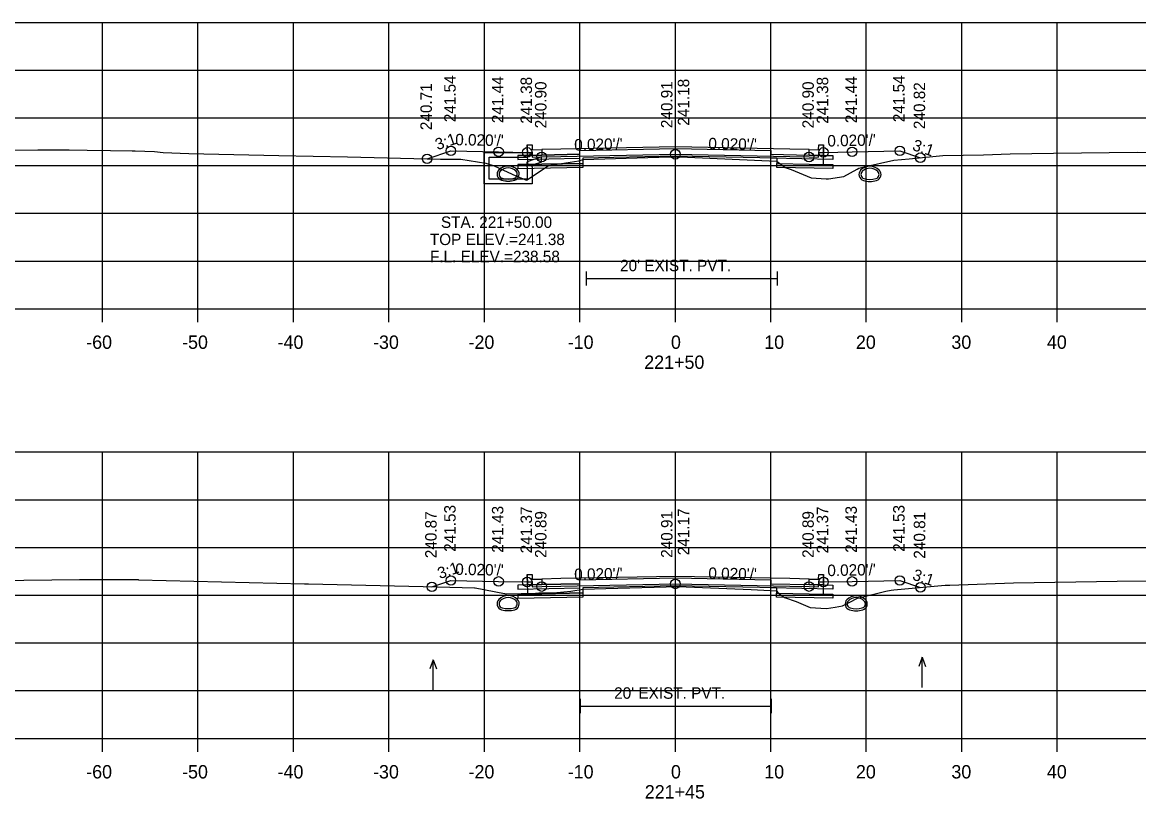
# Model space of a CAD drawing. Extents: x 1369627 to 1374022, y 380035 to 398173.
# Drawn here: x 1371470.5 to 1371587.4, y 384963.2 to 385044.5 of the extents above; entities that cross this region are included whole.
import ezdxf

# ---------------------------------------------------------------- set-up
doc = ezdxf.new("R2010")
doc.units = 0
for name, color, linetype in [('Default', 7, 'Continuous'), ('R_Alt Surface', 7, 'Continuous'), ('R_Axis', 7, 'Continuous'), ('R_Axis Annot', 7, 'Continuous'), ('R_Drive', 7, 'Continuous'), ('R_Exist Surface', 7, 'Continuous'), ('R_Fin Surface', 7, 'Continuous'), ('R_Grid', 7, 'Continuous'), ('R_No Plot', 7, 'Continuous'), ('R_Water', 7, 'Continuous'), ('R_Water Annot', 7, 'Continuous'), ('R_Xsect Elev', 7, 'Continuous'), ('R_Xsect Slope', 7, 'Continuous')]:
    doc.layers.add(name, color=color, linetype=linetype)

msp = doc.modelspace()

# ---------------------------------------------------------------- linework, layer by layer
at = {"layer": 'Default'}
for p, q in [((1371529.56, 385016.95), (1371529.56, 385018.45)), ((1371549.56, 385016.95), (1371549.56, 385018.45)), ((1371529.56, 385017.7), (1371549.56, 385017.7)), ((1371528.93, 384972.17), (1371528.93, 384973.67)), ((1371548.93, 384972.17), (1371548.93, 384973.67)), ((1371528.93, 384972.92), (1371548.93, 384972.92))]:
    msp.add_line(p, q, dxfattribs=at)
for points in [[(1371523.34, 385031.69), (1371523.84, 385031.69), (1371523.85, 385031.19), (1371524.85, 385031.21), (1371524.85, 385030.63), (1371523.35, 385030.6)], [(1371553.85, 385031.19), (1371553.86, 385031.69), (1371554.36, 385031.69), (1371554.35, 385030.6), (1371552.85, 385030.63), (1371552.85, 385031.21)], [(1371523.34, 384986.7), (1371523.84, 384986.7), (1371523.85, 384986.2), (1371524.85, 384986.22), (1371524.85, 384985.64), (1371523.35, 384985.61)], [(1371553.85, 384986.2), (1371553.86, 384986.7), (1371554.36, 384986.7), (1371554.35, 384985.61), (1371552.85, 384985.64), (1371552.85, 384986.22)]]:
    msp.add_lwpolyline(points, close=True, dxfattribs=at)
at = {"layer": 'R_Alt Surface'}
for points in [[(1371528.85, 385030.71), (1371524.85, 385030.63), (1371523.35, 385030.6), (1371522.35, 385030.58), (1371522.35, 385030.16), (1371528.85, 385030.29)], [(1371538.85, 385031.49), (1371526.85, 385031.25), (1371524.85, 385031.21), (1371524.85, 385030.63), (1371528.85, 385030.71), (1371528.85, 385031.12), (1371538.85, 385031.32), (1371548.85, 385031.12), (1371548.85, 385030.71), (1371552.85, 385030.63), (1371552.85, 385031.21), (1371550.85, 385031.25)], [(1371548.85, 385030.71), (1371552.85, 385030.63), (1371554.35, 385030.6), (1371555.35, 385030.58), (1371555.35, 385030.16), (1371548.85, 385030.29)], [(1371529.21, 385029.76), (1371524.85, 385029.68), (1371523.35, 385029.65), (1371522.35, 385029.63), (1371522.35, 385029.21), (1371529.21, 385029.35)], [(1371549.47, 385029.74), (1371552.85, 385029.68), (1371554.35, 385029.65), (1371555.35, 385029.63), (1371555.35, 385029.21), (1371549.47, 385029.33)], [(1371538.85, 384986.5), (1371526.85, 384986.26), (1371524.85, 384986.22), (1371524.85, 384985.64), (1371528.85, 384985.72), (1371528.85, 384986.13), (1371538.85, 384986.33), (1371548.85, 384986.13), (1371548.85, 384985.72), (1371552.85, 384985.64), (1371552.85, 384986.22), (1371550.85, 384986.26)], [(1371528.85, 384985.72), (1371524.85, 384985.64), (1371523.35, 384985.61), (1371522.35, 384985.59), (1371522.35, 384985.17), (1371528.85, 384985.3)], [(1371548.85, 384985.72), (1371552.85, 384985.64), (1371554.35, 384985.61), (1371555.35, 384985.59), (1371555.35, 384985.17), (1371548.85, 384985.3)], [(1371529.2, 384984.76), (1371524.85, 384984.67), (1371523.35, 384984.64), (1371522.35, 384984.62), (1371522.35, 384984.21), (1371529.2, 384984.34)], [(1371549.44, 384984.74), (1371552.85, 384984.67), (1371554.35, 384984.64), (1371555.35, 384984.62), (1371555.35, 384984.21), (1371549.44, 384984.33)]]:
    msp.add_lwpolyline(points, close=True, dxfattribs=at)
for points in [[(1371523.34, 385031.69), (1371523.35, 385030.6), (1371524.85, 385030.63), (1371528.85, 385030.71), (1371528.85, 385031.12), (1371538.85, 385031.32), (1371548.85, 385031.12), (1371548.85, 385030.71), (1371552.85, 385030.63), (1371554.35, 385030.6), (1371554.36, 385031.69)], [(1371523.34, 385030.91), (1371523.35, 385029.65), (1371524.85, 385029.68), (1371529.21, 385029.76), (1371529.21, 385030.35), (1371538.85, 385030.54), (1371549.47, 385030.33), (1371549.47, 385029.74), (1371552.85, 385029.68), (1371554.35, 385029.65), (1371554.36, 385030.91)], [(1371523.34, 384986.7), (1371523.35, 384985.61), (1371524.85, 384985.64), (1371528.85, 384985.72), (1371528.85, 384986.13), (1371538.85, 384986.33), (1371548.85, 384986.13), (1371548.85, 384985.72), (1371552.85, 384985.64), (1371554.35, 384985.61), (1371554.36, 384986.7)], [(1371523.34, 384985.91), (1371523.35, 384984.64), (1371524.85, 384984.67), (1371529.2, 384984.76), (1371529.2, 384985.34), (1371538.85, 384985.54), (1371549.44, 384985.33), (1371549.44, 384984.74), (1371552.85, 384984.67), (1371554.35, 384984.64), (1371554.36, 384985.91)]]:
    msp.add_lwpolyline(points, dxfattribs=at)
at = {"layer": 'R_Axis'}
for p, q in [((1371388.85, 385014.53), (1371688.85, 385014.53)), ((1371478.85, 385013.13), (1371478.85, 385014.53)), ((1371488.85, 385013.13), (1371488.85, 385014.53)), ((1371498.85, 385013.13), (1371498.85, 385014.53)), ((1371508.85, 385013.13), (1371508.85, 385014.53)), ((1371518.85, 385013.13), (1371518.85, 385014.53)), ((1371528.85, 385013.13), (1371528.85, 385014.53)), ((1371538.85, 385013.13), (1371538.85, 385014.53)), ((1371548.85, 385013.13), (1371548.85, 385014.53)), ((1371558.85, 385013.13), (1371558.85, 385014.53)), ((1371568.85, 385013.13), (1371568.85, 385014.53)), ((1371578.85, 385013.13), (1371578.85, 385014.53)), ((1371388.85, 384969.53), (1371688.85, 384969.53)), ((1371478.85, 384968.13), (1371478.85, 384969.53)), ((1371488.85, 384968.13), (1371488.85, 384969.53)), ((1371498.85, 384968.13), (1371498.85, 384969.53)), ((1371508.85, 384968.13), (1371508.85, 384969.53)), ((1371518.85, 384968.13), (1371518.85, 384969.53)), ((1371528.85, 384968.13), (1371528.85, 384969.53)), ((1371538.85, 384968.13), (1371538.85, 384969.53)), ((1371548.85, 384968.13), (1371548.85, 384969.53)), ((1371558.85, 384968.13), (1371558.85, 384969.53)), ((1371568.85, 384968.13), (1371568.85, 384969.53)), ((1371578.85, 384968.13), (1371578.85, 384969.53))]:
    msp.add_line(p, q, dxfattribs=at)
at = {"layer": 'R_Drive'}
for centre, radius, start, end in [((1371521.34, 385028.13), 1.35, 43.6485, 136.3515), ((1371559.23, 385028.1), 1.35, 43.6485, 136.3515), ((1371520.82, 385028.62), 0.646, 136.3515, 253.9529), ((1371520.82, 385028.62), 0.438, 136.3515, 253.9529), ((1371521.34, 385028.13), 1.15, 43.6485, 136.3515), ((1371521.85, 385028.62), 0.438, 286.0471, 43.6485), ((1371521.85, 385028.62), 0.646, 286.0471, 43.6485), ((1371558.72, 385028.59), 0.646, 136.3515, 253.9529), ((1371558.72, 385028.59), 0.438, 136.3515, 253.9529), ((1371559.23, 385028.1), 1.15, 43.6485, 136.3515), ((1371559.75, 385028.59), 0.438, 286.0471, 43.6485), ((1371559.75, 385028.59), 0.646, 286.0471, 43.6485), ((1371521.34, 385030.4), 2.5, 253.9529, 286.0471), ((1371521.34, 385030.4), 2.29, 253.9529, 286.0471), ((1371559.23, 385030.37), 2.5, 253.9529, 286.0471), ((1371559.23, 385030.37), 2.29, 253.9529, 286.0471), ((1371520.82, 384983.63), 0.646, 136.3515, 253.9529), ((1371521.34, 384983.14), 1.35, 43.6485, 136.3515), ((1371520.82, 384983.63), 0.438, 136.3515, 253.9529), ((1371521.34, 384983.14), 1.15, 43.6485, 136.3515), ((1371521.85, 384983.63), 0.438, 286.0471, 43.6485), ((1371521.85, 384983.63), 0.646, 286.0471, 43.6485), ((1371557.28, 384983.61), 0.646, 136.3515, 253.9529), ((1371557.79, 384983.12), 1.35, 43.6485, 136.3515), ((1371557.28, 384983.61), 0.438, 136.3515, 253.9529), ((1371557.79, 384983.12), 1.15, 43.6485, 136.3515), ((1371558.31, 384983.61), 0.438, 286.0471, 43.6485), ((1371558.31, 384983.61), 0.646, 286.0471, 43.6485), ((1371521.34, 384985.41), 2.5, 253.9529, 286.0471), ((1371521.34, 384985.41), 2.29, 253.9529, 286.0471), ((1371557.79, 384985.39), 2.5, 253.9529, 286.0471), ((1371557.79, 384985.39), 2.29, 253.9529, 286.0471)]:
    msp.add_arc(centre, radius, start, end, dxfattribs=at)
at = {"layer": 'R_Exist Surface'}
for points in [[(1371460.96, 385031.03), (1371472.09, 385031.17), (1371475.35, 385031.16), (1371477.24, 385031.15), (1371479.7, 385031.11), (1371481.97, 385031.08), (1371482.27, 385031.08), (1371484.31, 385030.99), (1371485.21, 385030.9), (1371487.9, 385030.8), (1371497.32, 385030.59), (1371504.5, 385030.43), (1371514.25, 385030.21), (1371516.4, 385030.19), (1371518.99, 385029.78), (1371519.88, 385029.5), (1371522.2, 385028.42), (1371523, 385028.1), (1371523.21, 385028.01), (1371523.33, 385028.05), (1371525.57, 385029.53), (1371528.75, 385030.02), (1371529.21, 385030.17), (1371538.23, 385030.43), (1371539.17, 385030.46), (1371540.12, 385030.42), (1371549.47, 385030), (1371549.67, 385029.86), (1371550.36, 385029.34), (1371550.98, 385029.12), (1371553.09, 385028.24), (1371554.65, 385028.13), (1371554.74, 385028.13), (1371554.88, 385028.15), (1371556.49, 385028.4), (1371557.88, 385029.15), (1371558.05, 385029.24), (1371558.63, 385029.38), (1371561.72, 385030.09), (1371563.35, 385030.24), (1371566.86, 385030.57), (1371571.12, 385030.66), (1371573.91, 385030.76), (1371578.47, 385030.83), (1371587.23, 385030.92), (1371592.87, 385030.91)], [(1371461.85, 384985.98), (1371476.43, 384986.16), (1371476.65, 384986.16), (1371476.7, 384986.17), (1371479.3, 384986.18), (1371479.7, 384986.18), (1371479.73, 384986.18), (1371480.39, 384986.18), (1371482.58, 384986.16), (1371482.63, 384986.15), (1371500.02, 384985.73), (1371500.23, 384985.72), (1371500.44, 384985.72), (1371513.94, 384985.39), (1371517.8, 384985.29), (1371517.89, 384985.29), (1371520.95, 384984.71), (1371521.06, 384984.68), (1371521.15, 384984.68), (1371524.19, 384984.74), (1371524.29, 384984.74), (1371524.55, 384984.77), (1371526.44, 384984.82), (1371527.89, 384984.95), (1371529.19, 384985.15), (1371529.2, 384985.15), (1371531.57, 384985.23), (1371539.16, 384985.45), (1371546.79, 384985.11), (1371549.44, 384984.98), (1371549.59, 384984.82), (1371550.29, 384984.27), (1371551.49, 384983.85), (1371552.98, 384983.23), (1371554.08, 384983.16), (1371554.67, 384983.13), (1371555.58, 384983.28), (1371556.37, 384983.4), (1371557.05, 384983.77), (1371557.94, 384984.22), (1371560.89, 384984.94), (1371561.44, 384985.06), (1371561.72, 384985.09), (1371567.12, 384985.58), (1371567.6, 384985.59), (1371574.25, 384985.82), (1371585.12, 384986), (1371588.74, 384986.03)]]:
    msp.add_lwpolyline(points, dxfattribs=at)
at = {"layer": 'R_Fin Surface'}
for points in [[(1371512.85, 385030.24), (1371515.34, 385031.07), (1371520.34, 385030.97), (1371523.34, 385030.91), (1371523.84, 385030.91), (1371523.85, 385030.41), (1371524.85, 385030.43), (1371526.85, 385030.47), (1371538.85, 385030.71), (1371550.85, 385030.47), (1371552.85, 385030.43), (1371553.85, 385030.41), (1371553.86, 385030.91), (1371554.36, 385030.91), (1371557.36, 385030.97), (1371562.36, 385031.07), (1371564.51, 385030.35)], [(1371513.35, 384985.4), (1371515.34, 384986.07), (1371520.34, 384985.97), (1371523.34, 384985.91), (1371523.84, 384985.91), (1371523.85, 384985.41), (1371524.85, 384985.43), (1371526.85, 384985.47), (1371538.85, 384985.71), (1371550.85, 384985.47), (1371552.85, 384985.43), (1371553.85, 384985.41), (1371553.86, 384985.91), (1371554.36, 384985.91), (1371557.36, 384985.97), (1371562.36, 384986.07), (1371564.52, 384985.35)]]:
    msp.add_lwpolyline(points, dxfattribs=at)
at = {"layer": 'R_Grid'}
for p, q in [((1371388.85, 385044.53), (1371688.85, 385044.53)), ((1371478.85, 385014.53), (1371478.85, 385044.53)), ((1371488.85, 385014.53), (1371488.85, 385044.53)), ((1371498.85, 385014.53), (1371498.85, 385044.53)), ((1371508.85, 385014.53), (1371508.85, 385044.53)), ((1371518.85, 385014.53), (1371518.85, 385044.53)), ((1371528.85, 385014.53), (1371528.85, 385044.53)), ((1371538.85, 385014.53), (1371538.85, 385044.53)), ((1371548.85, 385014.53), (1371548.85, 385044.53)), ((1371558.85, 385014.53), (1371558.85, 385044.53)), ((1371568.85, 385014.53), (1371568.85, 385044.53)), ((1371578.85, 385014.53), (1371578.85, 385044.53)), ((1371388.85, 385039.53), (1371688.85, 385039.53)), ((1371388.85, 385034.53), (1371688.85, 385034.53)), ((1371388.85, 385029.53), (1371688.85, 385029.53)), ((1371388.85, 385024.53), (1371688.85, 385024.53)), ((1371388.85, 385019.53), (1371688.85, 385019.53)), ((1371388.85, 385014.53), (1371688.85, 385014.53)), ((1371388.85, 384999.53), (1371688.85, 384999.53)), ((1371478.85, 384969.53), (1371478.85, 384999.53)), ((1371488.85, 384969.53), (1371488.85, 384999.53)), ((1371498.85, 384969.53), (1371498.85, 384999.53)), ((1371508.85, 384969.53), (1371508.85, 384999.53)), ((1371518.85, 384969.53), (1371518.85, 384999.53)), ((1371528.85, 384969.53), (1371528.85, 384999.53)), ((1371538.85, 384969.53), (1371538.85, 384999.53)), ((1371548.85, 384969.53), (1371548.85, 384999.53)), ((1371558.85, 384969.53), (1371558.85, 384999.53)), ((1371568.85, 384969.53), (1371568.85, 384999.53)), ((1371578.85, 384969.53), (1371578.85, 384999.53)), ((1371388.85, 384994.53), (1371688.85, 384994.53)), ((1371388.85, 384989.53), (1371688.85, 384989.53)), ((1371388.85, 384984.53), (1371688.85, 384984.53)), ((1371388.85, 384979.53), (1371688.85, 384979.53)), ((1371388.85, 384974.53), (1371688.85, 384974.53)), ((1371388.85, 384969.53), (1371688.85, 384969.53))]:
    msp.add_line(p, q, dxfattribs=at)
at = {"layer": 'R_No Plot'}
for centre in [(1371512.85, 385030.24), (1371515.34, 385031.07), (1371520.34, 385030.97), (1371523.34, 385030.91), (1371524.85, 385030.43), (1371538.85, 385030.71), (1371552.85, 385030.43), (1371554.36, 385030.91), (1371557.36, 385030.97), (1371562.36, 385031.07), (1371564.51, 385030.35), (1371515.34, 384986.07), (1371520.34, 384985.97), (1371523.34, 384985.91), (1371538.85, 384985.71), (1371554.36, 384985.91), (1371557.36, 384985.97), (1371562.36, 384986.07), (1371513.35, 384985.4), (1371524.85, 384985.43), (1371552.85, 384985.43), (1371564.52, 384985.35)]:
    msp.add_circle(centre, 0.5, dxfattribs=at)
at = {"layer": 'R_Water'}
for p, q in [((1371518.84, 385030.91), (1371523.59, 385030.91)), ((1371518.84, 385029.41), (1371518.84, 385030.91)), ((1371523.67, 385030.75), (1371523.34, 385030.41)), ((1371523.67, 385030.75), (1371523.59, 385030.91)), ((1371519.34, 385029.41), (1371519.34, 385030.41)), ((1371519.34, 385030.41), (1371523.34, 385030.41)), ((1371524.84, 385030.43), (1371523.34, 385029.91)), ((1371523.34, 385029.41), (1371523.34, 385029.91)), ((1371524.84, 385029.9), (1371523.84, 385029.56)), ((1371523.84, 385029.41), (1371523.84, 385029.56))]:
    msp.add_line(p, q, dxfattribs=at)
for points in [[(1371524.84, 385029.9), (1371524.84, 385030.43)], [(1371523.84, 385029.41), (1371523.84, 385027.61), (1371521.34, 385027.61), (1371518.84, 385027.61), (1371518.84, 385029.41)], [(1371523.34, 385029.41), (1371523.34, 385028.11), (1371521.34, 385028.11), (1371519.34, 385028.11), (1371519.34, 385029.41)]]:
    msp.add_lwpolyline(points, dxfattribs=at)
for centre, radius, start, end in [((1371521.34, 385028.14), 1.35, 43.6485, 136.3515), ((1371520.82, 385028.63), 0.646, 136.3515, 253.9529), ((1371520.82, 385028.63), 0.438, 136.3515, 253.9529), ((1371521.34, 385028.14), 1.15, 43.6485, 136.3515), ((1371521.85, 385028.63), 0.438, 286.0471, 43.6485), ((1371521.85, 385028.63), 0.646, 286.0471, 43.6485), ((1371521.34, 385030.41), 2.5, 253.9529, 286.0471), ((1371521.34, 385030.41), 2.29, 253.9529, 286.0471), ((1371520.82, 384983.63), 0.646, 136.3515, 253.9529), ((1371521.34, 384983.14), 1.35, 43.6485, 136.3515), ((1371520.82, 384983.63), 0.438, 136.3515, 253.9529), ((1371521.34, 384983.14), 1.15, 43.6485, 136.3515), ((1371521.85, 384983.63), 0.438, 286.0471, 43.6485), ((1371521.85, 384983.63), 0.646, 286.0471, 43.6485), ((1371521.34, 384985.41), 2.5, 253.9529, 286.0471), ((1371521.34, 384985.41), 2.29, 253.9529, 286.0471)]:
    msp.add_arc(centre, radius, start, end, dxfattribs=at)
at = {"layer": 'R_Water Annot'}
for p, q in [((1371564.69, 384978.02), (1371564.34, 384977.05)), ((1371564.69, 384974.87), (1371564.69, 384978.02)), ((1371564.69, 384978.02), (1371565.04, 384977.05)), ((1371513.48, 384977.77), (1371513.13, 384976.81)), ((1371513.48, 384974.63), (1371513.48, 384977.77)), ((1371513.48, 384977.77), (1371513.83, 384976.81))]:
    msp.add_line(p, q, dxfattribs=at)
at = {"layer": 'R_Xsect Elev'}
for p, q in [((1371538.85, 385030.45), (1371538.85, 385040.45)), ((1371538.85, 384985.44), (1371538.85, 384995.44))]:
    msp.add_line(p, q, dxfattribs=at)

# ---------------------------------------------------------------- texts
at = {"layer": 'R_Axis Annot'}
for s, height, p in [("20' EXIST. PVT.", 1.2, (1371533.06, 385018.46)), ('-60', 1.4, (1371477.15, 385010.33)), ('-50', 1.4, (1371487.19, 385010.33)), ('-40', 1.4, (1371497.19, 385010.33)), ('-30', 1.4, (1371507.19, 385010.33)), ('-20', 1.4, (1371517.19, 385010.33)), ('-10', 1.4, (1371527.58, 385010.33)), ('0', 1.4, (1371538.39, 385010.33)), ('10', 1.4, (1371548.16, 385010.33)), ('20', 1.4, (1371557.76, 385010.33)), ('30', 1.4, (1371567.76, 385010.33)), ('40', 1.4, (1371577.76, 385010.33)), ('221+50', 1.4, (1371535.59, 385008.23)), ("20' EXIST. PVT.", 1.2, (1371532.44, 384973.68)), ('-60', 1.4, (1371477.15, 384965.33)), ('-50', 1.4, (1371487.19, 384965.33)), ('-40', 1.4, (1371497.19, 384965.33)), ('-30', 1.4, (1371507.19, 384965.33)), ('-20', 1.4, (1371517.19, 384965.33)), ('-10', 1.4, (1371527.58, 384965.33)), ('0', 1.4, (1371538.39, 384965.33)), ('10', 1.4, (1371548.16, 384965.33)), ('20', 1.4, (1371557.76, 384965.33)), ('30', 1.4, (1371567.76, 384965.33)), ('40', 1.4, (1371577.76, 384965.33)), ('221+45', 1.4, (1371535.65, 384963.23))]:
    msp.add_text(s, height=height, dxfattribs=at).set_placement(p)
at = {"layer": 'R_Water Annot'}
for s, p in [('STA. 221+50.00', (1371514.3, 385023)), ('TOP ELEV.=241.38', (1371513.14, 385021.2)), ('F.L. ELEV.=238.58', (1371513.15, 385019.4))]:
    msp.add_text(s, height=1.2, dxfattribs=at).set_placement(p)
at = {"layer": 'R_Xsect Elev'}
for s, p in [('241.54', (1371515.84, 385034.07)), ('241.44', (1371520.84, 385033.97)), ('241.44', (1371557.86, 385033.97)), ('241.54', (1371562.86, 385034.07)), ('240.71', (1371513.35, 385033.24)), ('241.38', (1371523.84, 385033.91)), ('240.90', (1371525.35, 385033.43)), ('240.91', (1371538.55, 385033.45)), ('241.18', (1371540.3, 385033.71)), ('240.90', (1371553.35, 385033.43)), ('241.38', (1371554.86, 385033.91)), ('240.82', (1371565.01, 385033.35)), ('240.87', (1371513.85, 384988.4)), ('241.53', (1371515.84, 384989.07)), ('241.43', (1371520.84, 384988.97)), ('241.37', (1371523.84, 384988.91)), ('240.89', (1371525.35, 384988.43)), ('240.91', (1371538.55, 384988.44)), ('241.17', (1371540.3, 384988.71)), ('240.89', (1371553.35, 384988.43)), ('241.37', (1371554.86, 384988.91)), ('241.43', (1371557.86, 384988.97)), ('241.53', (1371562.86, 384989.07)), ('240.81', (1371565.02, 384988.35))]:
    msp.add_text(s, height=1.2, rotation=90, dxfattribs=at).set_placement(p)
at = {"layer": 'R_Xsect Slope'}
for s, rotation, p in [('3:1', 18.4332, (1371513.93, 385031.13)), ("0.020'/'", 358.8542, (1371515.79, 385031.66)), ("0.020'/'", 1.1458, (1371528.27, 385031.1)), ("0.020'/'", 358.8542, (1371542.3, 385031.24)), ("0.020'/'", 1.1458, (1371554.78, 385031.52)), ('3:1', 341.5668, (1371563.59, 385031.18)), ('3:1', 18.4332, (1371514.18, 384986.21)), ("0.020'/'", 358.8542, (1371515.79, 384986.66)), ("0.020'/'", 1.1458, (1371528.27, 384986.1)), ("0.020'/'", 358.8542, (1371542.3, 384986.24)), ("0.020'/'", 1.1458, (1371554.78, 384986.52)), ('3:1', 341.5668, (1371563.6, 384986.18))]:
    msp.add_text(s, height=1.2, rotation=rotation, dxfattribs=at).set_placement(p)

doc.saveas('drawing.dxf')
